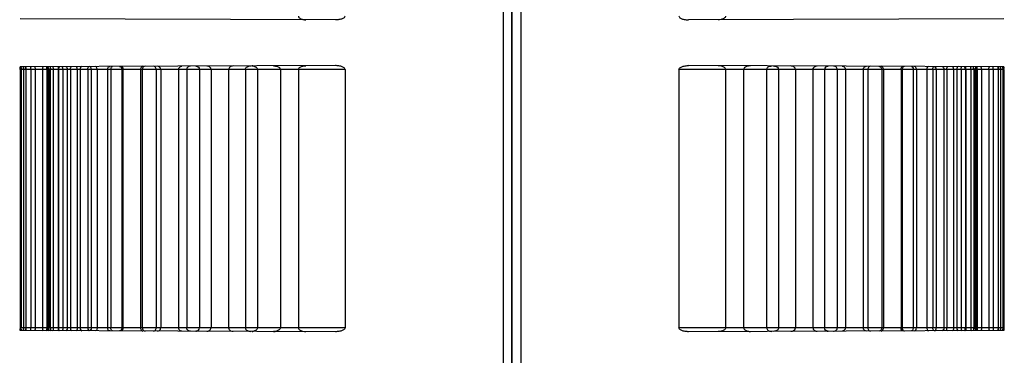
# Model space of a CAD drawing. Header units: millimetres. Extents: x 0 to 297, y 0 to 210.
# Tile 271 of 446: x 140.777 to 141.77, y 158.662 to 159.001. Entities that reach past the tile are written whole.
import ezdxf

# ---------------------------------------------------------------- set-up
doc = ezdxf.new("R2010")
doc.units = ezdxf.units.MM
doc.header["$LTSCALE"] = 16.335
doc.layers.add('INTFCLR_1', color=7, linetype='CONTINUOUS')
doc.layers.add('INTFCLR_72935', color=7, linetype='CONTINUOUS')

msp = doc.modelspace()

# ---------------------------------------------------------------- linework, layer by layer
at = {"layer": 'INTFCLR_1', "color": 6, "linetype": 'Continuous'}
for p, q in [((141.26455, 161.64304), (141.26455, 157.44516)), ((141.27355, 157.47315), (141.27355, 161.64462)), ((141.44192, 158.95108), (141.44192, 158.69008)), ((141.48906, 158.95108), (141.48906, 158.69008)), ((141.50727, 158.95108), (141.50727, 158.69008)), ((141.53046, 158.95108), (141.53046, 158.69008)), ((141.54256, 158.95108), (141.54256, 158.69008)), ((141.5595, 158.95108), (141.5595, 158.69008)), ((141.5772, 158.95108), (141.5772, 158.69008)), ((141.58895, 158.95108), (141.58895, 158.69008)), ((141.60178, 158.95108), (141.60178, 158.69008)), ((141.6099, 158.95108), (141.6099, 158.69008)), ((141.62802, 158.95108), (141.62802, 158.69008)), ((141.63248, 158.95108), (141.63248, 158.69008)), ((141.64654, 158.95108), (141.64654, 158.69008)), ((141.64838, 158.95108), (141.64838, 158.69008)), ((141.66609, 158.95108), (141.66609, 158.69008)), ((141.66723, 158.95108), (141.66723, 158.69008)), ((141.67834, 158.95108), (141.67834, 158.69008)), ((141.6816, 158.95108), (141.6816, 158.69008)), ((141.6922, 158.95108), (141.6922, 158.69008)), ((141.69808, 158.95108), (141.69808, 158.69008)), ((141.70155, 158.95108), (141.70155, 158.69008)), ((141.7093, 158.95108), (141.7093, 158.69008)), ((141.71215, 158.95108), (141.71215, 158.69008)), ((141.71907, 158.95108), (141.71907, 158.69008)), ((141.72231, 158.95108), (141.72231, 158.69008)), ((141.72677, 158.95108), (141.72677, 158.69008)), ((141.73096, 158.95108), (141.73096, 158.69008)), ((141.73154, 158.95108), (141.73154, 158.69008)), ((141.73657, 158.95108), (141.73657, 158.69008)), ((141.73937, 158.95108), (141.73937, 158.69008)), ((141.74097, 158.95108), (141.74097, 158.69008)), ((141.74185, 158.95108), (141.74185, 158.69008)), ((141.74277, 158.95108), (141.74277, 158.69008)), ((141.7474, 158.95108), (141.7474, 158.69008)), ((141.75471, 158.95108), (141.75471, 158.69008)), ((141.75916, 158.95108), (141.75916, 158.69008)), ((141.76393, 158.95108), (141.76393, 158.69008)), ((141.76655, 158.95108), (141.76655, 158.69008)), ((141.76891, 158.95108), (141.76891, 158.69008)), ((141.76978, 158.95108), (141.76978, 158.69008))]:
    msp.add_line(p, q, dxfattribs=at)
at = {"layer": 'INTFCLR_1', "color": 9, "linetype": 'Continuous'}
for p, q in [((141.7697, 159.00231), (141.45177, 159.0012)), ((141.76978, 158.95108), (141.44192, 158.95108)), ((141.7697, 158.95384), (141.45177, 158.95495)), ((141.76978, 158.69008), (141.44192, 158.69008)), ((141.7697, 158.68731), (141.45177, 158.6862))]:
    msp.add_line(p, q, dxfattribs=at)
at = {"layer": 'INTFCLR_1', "color": 7, "linetype": 'Continuous'}
msp.add_line((141.51404, 158.95474), (141.51266, 158.95466), dxfattribs=at)
for points in [[(141.59144, 158.95428), (141.59157, 158.95431), (141.59169, 158.95435), (141.59182, 158.95438), (141.59196, 158.9544), (141.59209, 158.95442), (141.59223, 158.95444), (141.59237, 158.95445), (141.59251, 158.95446), (141.59265, 158.95446)], [(141.59144, 158.68688), (141.59157, 158.68684), (141.59169, 158.6868), (141.59182, 158.68677), (141.59196, 158.68675), (141.59209, 158.68673), (141.59223, 158.68671), (141.59237, 158.6867), (141.59251, 158.68669), (141.59265, 158.68669)]]:
    msp.add_lwpolyline(points, dxfattribs=at)
for centre, radius, start, end in [((141.58159, 158.94901), 0.00549, 89.84528, 104.51289), ((141.514, 158.69829), 0.01188, 260.51594, 270.20322), ((141.58159, 158.69214), 0.00549, 255.48711, 270.15472)]:
    msp.add_arc(centre, radius, start, end, dxfattribs=at)
at = {"layer": 'INTFCLR_1', "color": 6, "linetype": 'Continuous'}
for points, knots in [([(141.44192, 159.00508), (141.44192, 159.00463), (141.44239, 159.00373), (141.44358, 159.00289), (141.44492, 159.00227), (141.44646, 159.00179), (141.44828, 159.00142), (141.4501, 159.00123), (141.45132, 159.0012), (141.45177, 159.0012)], [0, 0, 0, 0, 0.120021, 0.244693, 0.386406, 0.513124, 0.674073, 0.880593, 1, 1, 1, 1]), ([(141.48906, 159.00508), (141.48906, 159.00457), (141.48863, 159.00359), (141.48741, 159.00262), (141.486, 159.00197), (141.48406, 159.00144), (141.4826, 159.00131), (141.48165, 159.0013)], [0, 0, 0, 0, 0.167584, 0.328769, 0.513628, 0.682033, 1, 1, 1, 1]), ([(141.44192, 158.95108), (141.44192, 158.95153), (141.44239, 158.95242), (141.44358, 158.95326), (141.44492, 158.95388), (141.44646, 158.95436), (141.44828, 158.95473), (141.4501, 158.95492), (141.45132, 158.95496), (141.45177, 158.95495)], [0, 0, 0, 0, 0.120021, 0.244693, 0.386406, 0.513124, 0.674073, 0.880593, 1, 1, 1, 1]), ([(141.48906, 158.95108), (141.48906, 158.95158), (141.48863, 158.95256), (141.48741, 158.95353), (141.486, 158.95418), (141.48406, 158.95471), (141.4826, 158.95485), (141.48165, 158.95485)], [0, 0, 0, 0, 0.167584, 0.328769, 0.513628, 0.682033, 1, 1, 1, 1]), ([(141.53046, 158.95108), (141.53046, 158.95153), (141.53079, 158.95257), (141.53195, 158.95364), (141.53369, 158.95446), (141.53505, 158.95466), (141.53588, 158.95466)], [0, 0, 0, 0, 0.19322, 0.434556, 0.647443, 1, 1, 1, 1]), ([(141.53695, 158.95466), (141.53742, 158.95465), (141.5385, 158.95457), (141.54, 158.95415), (141.54169, 158.95323), (141.54256, 158.95194), (141.54256, 158.95108)], [0, 0, 0, 0, 0.195172, 0.449178, 0.641588, 1, 1, 1, 1]), ([(141.5595, 158.95108), (141.5595, 158.95155), (141.55922, 158.95256), (141.55808, 158.95375), (141.55654, 158.95445), (141.55541, 158.95459), (141.55488, 158.95459)], [0, 0, 0, 0, 0.221727, 0.471043, 0.749336, 1, 1, 1, 1]), ([(141.60178, 158.95108), (141.60178, 158.95154), (141.60154, 158.95252), (141.6003, 158.95398), (141.59884, 158.95444), (141.59793, 158.95444)], [0, 0, 0, 0, 0.251446, 0.512634, 1, 1, 1, 1]), ([(141.60663, 158.95441), (141.60708, 158.95441), (141.60814, 158.95419), (141.60952, 158.95302), (141.6099, 158.95173), (141.6099, 158.95108)], [0, 0, 0, 0, 0.263519, 0.617044, 1, 1, 1, 1]), ([(141.62802, 158.95108), (141.62802, 158.95156), (141.62825, 158.95259), (141.62934, 158.95393), (141.63055, 158.95433), (141.63119, 158.95433)], [0, 0, 0, 0, 0.289284, 0.615198, 1, 1, 1, 1]), ([(141.63519, 158.95431), (141.63466, 158.95432), (141.63358, 158.9539), (141.63267, 158.95258), (141.63248, 158.95156), (141.63248, 158.95108)], [0, 0, 0, 0, 0.343253, 0.688409, 1, 1, 1, 1]), ([(141.64371, 158.95428), (141.64421, 158.95428), (141.64521, 158.95396), (141.64627, 158.95275), (141.64654, 158.95166), (141.64654, 158.95108)], [0, 0, 0, 0, 0.323805, 0.623628, 1, 1, 1, 1]), ([(141.64838, 158.95108), (141.64838, 158.95157), (141.64821, 158.95256), (141.64741, 158.95385), (141.64643, 158.95427), (141.64595, 158.95428)], [0, 0, 0, 0, 0.335905, 0.671085, 1, 1, 1, 1]), ([(141.66609, 158.95108), (141.66609, 158.95156), (141.66623, 158.95283), (141.66731, 158.9542), (141.66813, 158.9542)], [0, 0, 0, 0, 0.373714, 1, 1, 1, 1]), ([(141.66961, 158.95419), (141.66914, 158.95419), (141.66818, 158.95378), (141.66739, 158.95252), (141.66723, 158.95155), (141.66723, 158.95108)], [0, 0, 0, 0, 0.323966, 0.670803, 1, 1, 1, 1]), ([(141.67651, 158.95417), (141.677, 158.95417), (141.67815, 158.95318), (141.67834, 158.95186), (141.67834, 158.95108)], [0, 0, 0, 0, 0.386244, 1, 1, 1, 1]), ([(141.6816, 158.95108), (141.6816, 158.95155), (141.68145, 158.95285), (141.6803, 158.95416), (141.67945, 158.95416)], [0, 0, 0, 0, 0.361718, 1, 1, 1, 1]), ([(141.69373, 158.95411), (141.69317, 158.95411), (141.69231, 158.95283), (141.6922, 158.95171), (141.6922, 158.95108)], [0, 0, 0, 0, 0.467569, 1, 1, 1, 1]), ([(141.69808, 158.95108), (141.69808, 158.95155), (141.69819, 158.95272), (141.69914, 158.95409), (141.69989, 158.95409)], [0, 0, 0, 0, 0.386594, 1, 1, 1, 1]), ([(141.70155, 158.95108), (141.70155, 158.95156), (141.70147, 158.9526), (141.70084, 158.95408), (141.70018, 158.95409)], [0, 0, 0, 0, 0.425359, 1, 1, 1, 1]), ([(141.70766, 158.95406), (141.70817, 158.95406), (141.70917, 158.95295), (141.7093, 158.95177), (141.7093, 158.95108)], [0, 0, 0, 0, 0.42691, 1, 1, 1, 1]), ([(141.71215, 158.95108), (141.71215, 158.95156), (141.71224, 158.95251), (141.71267, 158.95404), (141.71327, 158.95404)], [0, 0, 0, 0, 0.444958, 1, 1, 1, 1]), ([(141.71907, 158.95108), (141.71907, 158.95156), (141.71899, 158.95247), (141.71866, 158.95402), (141.71808, 158.95402)], [0, 0, 0, 0, 0.460365, 1, 1, 1, 1]), ([(141.72369, 158.954), (141.72324, 158.95401), (141.7224, 158.95283), (141.72231, 158.95176), (141.72231, 158.95108)], [0, 0, 0, 0, 0.399162, 1, 1, 1, 1]), ([(141.72677, 158.95108), (141.72677, 158.95156), (141.72687, 158.9524), (141.72701, 158.95399), (141.72755, 158.95399)], [0, 0, 0, 0, 0.477314, 1, 1, 1, 1]), ([(141.73096, 158.95108), (141.73096, 158.95155), (141.73088, 158.95252), (141.73034, 158.95398), (141.72972, 158.95398)], [0, 0, 0, 0, 0.432846, 1, 1, 1, 1]), ([(141.73154, 158.95108), (141.73154, 158.95156), (141.73143, 158.95237), (141.7314, 158.95398), (141.73088, 158.95398)], [0, 0, 0, 0, 0.484352, 1, 1, 1, 1]), ([(141.73657, 158.95108), (141.73657, 158.95156), (141.73671, 158.95232), (141.73655, 158.95396), (141.73704, 158.95396)], [0, 0, 0, 0, 0.496734, 1, 1, 1, 1]), ([(141.73937, 158.95108), (141.73937, 158.95156), (141.73921, 158.95231), (141.73948, 158.95395), (141.739, 158.95395)], [0, 0, 0, 0, 0.502192, 1, 1, 1, 1]), ([(141.74097, 158.95108), (141.74097, 158.95154), (141.74105, 158.95244), (141.74142, 158.95394), (141.74199, 158.95394)], [0, 0, 0, 0, 0.450632, 1, 1, 1, 1]), ([(141.74185, 158.95108), (141.74185, 158.95157), (141.74205, 158.95228), (141.74157, 158.95394), (141.74204, 158.95394)], [0, 0, 0, 0, 0.510797, 1, 1, 1, 1]), ([(141.74277, 158.95108), (141.74277, 158.95156), (141.74255, 158.95227), (141.74316, 158.95394), (141.74268, 158.95394)], [0, 0, 0, 0, 0.506405, 1, 1, 1, 1]), ([(141.7474, 158.95108), (141.7474, 158.95155), (141.74732, 158.95241), (141.74705, 158.95392), (141.7465, 158.95392)], [0, 0, 0, 0, 0.465192, 1, 1, 1, 1]), ([(141.75471, 158.95108), (141.75471, 158.95155), (141.75481, 158.95235), (141.7549, 158.9539), (141.75541, 158.95389)], [0, 0, 0, 0, 0.480524, 1, 1, 1, 1]), ([(141.75916, 158.95108), (141.75916, 158.95155), (141.75905, 158.95232), (141.75905, 158.95388), (141.75855, 158.95388)], [0, 0, 0, 0, 0.486816, 1, 1, 1, 1]), ([(141.76393, 158.95108), (141.76393, 158.95155), (141.76408, 158.95228), (141.76389, 158.95386), (141.76436, 158.95386)], [0, 0, 0, 0, 0.497962, 1, 1, 1, 1]), ([(141.76655, 158.95108), (141.76655, 158.95155), (141.76639, 158.95226), (141.76668, 158.95385), (141.76622, 158.95386)], [0, 0, 0, 0, 0.503041, 1, 1, 1, 1]), ([(141.76891, 158.95108), (141.76891, 158.95155), (141.76911, 158.95224), (141.76863, 158.95385), (141.76909, 158.95385)], [0, 0, 0, 0, 0.510853, 1, 1, 1, 1]), ([(141.76978, 158.95108), (141.76978, 158.95154), (141.76957, 158.95223), (141.77015, 158.95384), (141.7697, 158.95384)], [0, 0, 0, 0, 0.506547, 1, 1, 1, 1]), ([(141.45177, 158.6862), (141.45132, 158.6862), (141.4501, 158.68623), (141.44828, 158.68642), (141.44647, 158.68679), (141.44493, 158.68727), (141.44358, 158.68788), (141.44239, 158.68873), (141.44192, 158.68962), (141.44192, 158.69008)], [0, 0, 0, 0, 0.11931, 0.325513, 0.486277, 0.612901, 0.754617, 0.879541, 1, 1, 1, 1]), ([(141.48906, 158.69008), (141.48906, 158.68957), (141.48863, 158.68859), (141.48741, 158.68762), (141.486, 158.68697), (141.48406, 158.68644), (141.4826, 158.68631), (141.48165, 158.6863)], [0, 0, 0, 0, 0.167584, 0.328769, 0.513628, 0.682033, 1, 1, 1, 1]), ([(141.53046, 158.69008), (141.53046, 158.68962), (141.53079, 158.68858), (141.53195, 158.68751), (141.53369, 158.68669), (141.53505, 158.68649), (141.53588, 158.68649)], [0, 0, 0, 0, 0.19322, 0.434556, 0.647442, 1, 1, 1, 1]), ([(141.54256, 158.69008), (141.54256, 158.68962), (141.54223, 158.68859), (141.54106, 158.68753), (141.53926, 158.6867), (141.53784, 158.6865), (141.53695, 158.6865)], [0, 0, 0, 0, 0.187041, 0.421325, 0.632564, 1, 1, 1, 1]), ([(141.55488, 158.68656), (141.55541, 158.68656), (141.55641, 158.68669), (141.55778, 158.68726), (141.55904, 158.68827), (141.5595, 158.68942), (141.5595, 158.69008)], [0, 0, 0, 0, 0.251212, 0.468087, 0.691551, 1, 1, 1, 1]), ([(141.59793, 158.68671), (141.59849, 158.68671), (141.59953, 158.68691), (141.60114, 158.6879), (141.60178, 158.68924), (141.60178, 158.69008)], [0, 0, 0, 0, 0.299223, 0.552731, 1, 1, 1, 1]), ([(141.6099, 158.69008), (141.6099, 158.68958), (141.60966, 158.68853), (141.60854, 158.68715), (141.60729, 158.68674), (141.60663, 158.68674)], [0, 0, 0, 0, 0.288011, 0.611102, 1, 1, 1, 1]), ([(141.63119, 158.68682), (141.63055, 158.68682), (141.62933, 158.68722), (141.62824, 158.68857), (141.62802, 158.68961), (141.62802, 158.69008)], [0, 0, 0, 0, 0.381239, 0.717751, 1, 1, 1, 1]), ([(141.63248, 158.69008), (141.63248, 158.68959), (141.63267, 158.68857), (141.63358, 158.68726), (141.63465, 158.68684), (141.63519, 158.68684)], [0, 0, 0, 0, 0.317726, 0.651364, 1, 1, 1, 1]), ([(141.64654, 158.69008), (141.64654, 158.6896), (141.64634, 158.68859), (141.64538, 158.68727), (141.64427, 158.68687), (141.64371, 158.68687)], [0, 0, 0, 0, 0.307195, 0.636448, 1, 1, 1, 1]), ([(141.64595, 158.68688), (141.64643, 158.68688), (141.64742, 158.68731), (141.64821, 158.6886), (141.64838, 158.68959), (141.64838, 158.69008)], [0, 0, 0, 0, 0.325561, 0.670405, 1, 1, 1, 1]), ([(141.66813, 158.68695), (141.66759, 158.68695), (141.66635, 158.6879), (141.66609, 158.68928), (141.66609, 158.69008)], [0, 0, 0, 0, 0.403741, 1, 1, 1, 1]), ([(141.66723, 158.69008), (141.66723, 158.6896), (141.6674, 158.68863), (141.66818, 158.68738), (141.66914, 158.68696), (141.66961, 158.68696)], [0, 0, 0, 0, 0.335015, 0.671866, 1, 1, 1, 1]), ([(141.67834, 158.69008), (141.67834, 158.68959), (141.67823, 158.68839), (141.67727, 158.68699), (141.67651, 158.68698)], [0, 0, 0, 0, 0.389207, 1, 1, 1, 1]), ([(141.67945, 158.68699), (141.68002, 158.68699), (141.68131, 158.68788), (141.6816, 158.6893), (141.6816, 158.69008)], [0, 0, 0, 0, 0.420299, 1, 1, 1, 1]), ([(141.6922, 158.69008), (141.6922, 158.68959), (141.69229, 158.6885), (141.69304, 158.68704), (141.69373, 158.68704)], [0, 0, 0, 0, 0.412747, 1, 1, 1, 1]), ([(141.69989, 158.68706), (141.69941, 158.68706), (141.69827, 158.68802), (141.69808, 158.68931), (141.69808, 158.69008)], [0, 0, 0, 0, 0.38794, 1, 1, 1, 1]), ([(141.70018, 158.68706), (141.70071, 158.68707), (141.70147, 158.68838), (141.70155, 158.68945), (141.70155, 158.69008)], [0, 0, 0, 0, 0.453272, 1, 1, 1, 1]), ([(141.7093, 158.69008), (141.7093, 158.6896), (141.7092, 158.68849), (141.70837, 158.68709), (141.70766, 158.68709)], [0, 0, 0, 0, 0.400286, 1, 1, 1, 1]), ([(141.71327, 158.68711), (141.7128, 158.68711), (141.71223, 158.68849), (141.71215, 158.68945), (141.71215, 158.69008)], [0, 0, 0, 0, 0.428706, 1, 1, 1, 1]), ([(141.71907, 158.69008), (141.71907, 158.68959), (141.71899, 158.68868), (141.71866, 158.68713), (141.71808, 158.68713)], [0, 0, 0, 0, 0.460365, 1, 1, 1, 1]), ([(141.72231, 158.69008), (141.72231, 158.6896), (141.7224, 158.68859), (141.72304, 158.68714), (141.72369, 158.68715)], [0, 0, 0, 0, 0.421644, 1, 1, 1, 1]), ([(141.72677, 158.69008), (141.72677, 158.68959), (141.72687, 158.68875), (141.72701, 158.68716), (141.72755, 158.68716)], [0, 0, 0, 0, 0.477314, 1, 1, 1, 1]), ([(141.72972, 158.68717), (141.73029, 158.68717), (141.73088, 158.68858), (141.73096, 158.68955), (141.73096, 158.69008)], [0, 0, 0, 0, 0.521836, 1, 1, 1, 1]), ([(141.73154, 158.69008), (141.73154, 158.68959), (141.73143, 158.68878), (141.7314, 158.68717), (141.73088, 158.68717)], [0, 0, 0, 0, 0.484352, 1, 1, 1, 1]), ([(141.73657, 158.69008), (141.73657, 158.68959), (141.73671, 158.68883), (141.73655, 158.68719), (141.73704, 158.68719)], [0, 0, 0, 0, 0.496734, 1, 1, 1, 1]), ([(141.73937, 158.69008), (141.73937, 158.68959), (141.73921, 158.68884), (141.73948, 158.6872), (141.739, 158.6872)], [0, 0, 0, 0, 0.502192, 1, 1, 1, 1]), ([(141.74199, 158.68721), (141.74146, 158.68721), (141.74105, 158.68866), (141.74097, 158.68956), (141.74097, 158.69008)], [0, 0, 0, 0, 0.501699, 1, 1, 1, 1]), ([(141.74185, 158.69008), (141.74185, 158.68959), (141.74205, 158.68887), (141.74157, 158.68721), (141.74204, 158.68721)], [0, 0, 0, 0, 0.510798, 1, 1, 1, 1]), ([(141.74277, 158.69008), (141.74277, 158.68959), (141.74255, 158.68888), (141.74316, 158.68721), (141.74268, 158.68721)], [0, 0, 0, 0, 0.506405, 1, 1, 1, 1]), ([(141.7474, 158.69008), (141.7474, 158.6896), (141.74732, 158.68874), (141.74705, 158.68723), (141.7465, 158.68723)], [0, 0, 0, 0, 0.465192, 1, 1, 1, 1]), ([(141.75471, 158.69008), (141.75471, 158.6896), (141.75481, 158.6888), (141.7549, 158.68726), (141.75541, 158.68726)], [0, 0, 0, 0, 0.480524, 1, 1, 1, 1]), ([(141.75916, 158.69008), (141.75916, 158.6896), (141.75905, 158.68883), (141.75905, 158.68727), (141.75855, 158.68727)], [0, 0, 0, 0, 0.486816, 1, 1, 1, 1]), ([(141.76393, 158.69008), (141.76393, 158.6896), (141.76408, 158.68887), (141.76389, 158.68729), (141.76436, 158.68729)], [0, 0, 0, 0, 0.497961, 1, 1, 1, 1]), ([(141.76655, 158.69008), (141.76655, 158.6896), (141.76639, 158.68889), (141.76668, 158.6873), (141.76622, 158.6873)], [0, 0, 0, 0, 0.503041, 1, 1, 1, 1]), ([(141.76891, 158.69008), (141.76891, 158.6896), (141.76911, 158.68891), (141.76863, 158.6873), (141.76909, 158.68731)], [0, 0, 0, 0, 0.510853, 1, 1, 1, 1]), ([(141.76978, 158.69008), (141.76978, 158.68961), (141.76957, 158.68892), (141.77015, 158.68731), (141.7697, 158.68731)], [0, 0, 0, 0, 0.506547, 1, 1, 1, 1])]:
    msp.add_open_spline(points, degree=3, knots=knots, dxfattribs=at)
at = {"layer": 'INTFCLR_1', "color": 7, "linetype": 'Continuous'}
for points, knots in [([(141.51204, 158.95457), (141.51144, 158.95447), (141.51034, 158.95418), (141.50849, 158.95335), (141.50725, 158.95204), (141.50727, 158.95108)], [0, 0, 0, 0, 0.296024, 0.536501, 1, 1, 1, 1]), ([(141.51404, 158.95474), (141.51332, 158.95473), (141.51201, 158.95463), (141.51027, 158.95416), (141.50847, 158.95334), (141.50726, 158.95204), (141.50727, 158.95108)], [0, 0, 0, 0, 0.262786, 0.477153, 0.647797, 1, 1, 1, 1]), ([(141.5816, 158.9545), (141.58103, 158.95449), (141.57999, 158.95435), (141.57853, 158.95364), (141.57748, 158.95254), (141.5772, 158.95152), (141.5772, 158.95108)], [0, 0, 0, 0, 0.277754, 0.507526, 0.781141, 1, 1, 1, 1]), ([(141.5772, 158.95108), (141.5772, 158.95154), (141.5775, 158.9526), (141.57867, 158.95375), (141.57971, 158.95419), (141.58021, 158.95433)], [0, 0, 0, 0, 0.292702, 0.670784, 1, 1, 1, 1]), ([(141.59265, 158.95446), (141.59214, 158.95446), (141.59116, 158.95427), (141.58958, 158.95329), (141.58894, 158.95193), (141.58895, 158.95108)], [0, 0, 0, 0, 0.281954, 0.530667, 1, 1, 1, 1]), ([(141.50727, 158.69008), (141.50727, 158.68955), (141.50777, 158.68848), (141.50901, 158.68757), (141.51044, 158.68694), (141.51209, 158.68651), (141.51335, 158.68642), (141.51404, 158.68642)], [0, 0, 0, 0, 0.19041, 0.387238, 0.547721, 0.751023, 1, 1, 1, 1]), ([(141.5772, 158.69008), (141.5772, 158.68963), (141.57748, 158.68862), (141.57852, 158.68752), (141.57997, 158.68681), (141.58102, 158.68666), (141.5816, 158.68665)], [0, 0, 0, 0, 0.220379, 0.487872, 0.717446, 1, 1, 1, 1]), ([(141.59265, 158.68669), (141.59214, 158.68669), (141.59116, 158.68688), (141.58958, 158.68786), (141.58894, 158.68922), (141.58895, 158.69008)], [0, 0, 0, 0, 0.281955, 0.530667, 1, 1, 1, 1])]:
    msp.add_open_spline(points, degree=3, knots=knots, dxfattribs=at)
at = {"layer": 'INTFCLR_1', "color": 6, "linetype": 'Continuous'}
for points in [[(141.73937, 158.95108), (141.73937, 158.95161), (141.73984, 158.95267), (141.73931, 158.95267)], [(141.74185, 158.95108), (141.74185, 158.95161), (141.74135, 158.95267), (141.74188, 158.95267)], [(141.74277, 158.95108), (141.74277, 158.95161), (141.74329, 158.95267), (141.74276, 158.95267)], [(141.76436, 158.95386), (141.76377, 158.95386), (141.76397, 158.95272), (141.76397, 158.95213)], [(141.76622, 158.95386), (141.7668, 158.95385), (141.76653, 158.95271), (141.76653, 158.95213)], [(141.76909, 158.95385), (141.76851, 158.95385), (141.76893, 158.9527), (141.76893, 158.95213)], [(141.7697, 158.95384), (141.77027, 158.95384), (141.76977, 158.9527), (141.76977, 158.95213)], [(141.73937, 158.69008), (141.73937, 158.68954), (141.73984, 158.68848), (141.73931, 158.68848)], [(141.74185, 158.69008), (141.74185, 158.68955), (141.74135, 158.68848), (141.74188, 158.68848)], [(141.74277, 158.69008), (141.74277, 158.68955), (141.74329, 158.68849), (141.74276, 158.68848)], [(141.76436, 158.68729), (141.76377, 158.68729), (141.76397, 158.68843), (141.76397, 158.68902)], [(141.76622, 158.6873), (141.7668, 158.6873), (141.76653, 158.68844), (141.76653, 158.68902)], [(141.76909, 158.68731), (141.76851, 158.6873), (141.76893, 158.68845), (141.76893, 158.68902)], [(141.7697, 158.68731), (141.77027, 158.68731), (141.76977, 158.68845), (141.76977, 158.68902)]]:
    msp.add_open_spline(points, degree=3, dxfattribs=at)
at = {"layer": 'INTFCLR_72935', "color": 6, "linetype": 'Continuous'}
for p, q in [((141.27355, 161.64462), (141.27355, 157.44358)), ((141.28255, 161.64304), (141.28255, 157.44516)), ((140.77732, 158.95108), (140.77732, 158.69008)), ((140.77819, 158.95108), (140.77819, 158.69008)), ((140.78055, 158.95108), (140.78055, 158.69008)), ((140.78317, 158.95108), (140.78317, 158.69008)), ((140.78795, 158.95108), (140.78795, 158.69008)), ((140.7924, 158.95108), (140.7924, 158.69008)), ((140.7997, 158.95108), (140.7997, 158.69008)), ((140.80433, 158.95108), (140.80433, 158.69008)), ((140.80525, 158.95108), (140.80525, 158.69008)), ((140.80613, 158.95108), (140.80613, 158.69008)), ((140.80774, 158.95108), (140.80774, 158.69008)), ((140.81054, 158.95108), (140.81054, 158.69008)), ((140.81556, 158.95108), (140.81556, 158.69008)), ((140.81615, 158.95108), (140.81615, 158.69008)), ((140.82033, 158.95108), (140.82033, 158.69008)), ((140.82479, 158.95108), (140.82479, 158.69008)), ((140.82803, 158.95108), (140.82803, 158.69008)), ((140.83495, 158.95108), (140.83495, 158.69008)), ((140.83781, 158.95108), (140.83781, 158.69008)), ((140.84555, 158.95108), (140.84555, 158.69008)), ((140.84903, 158.95108), (140.84903, 158.69008)), ((140.8549, 158.95108), (140.8549, 158.69008)), ((140.8655, 158.95108), (140.8655, 158.69008)), ((140.86877, 158.95108), (140.86877, 158.69008)), ((140.87988, 158.95108), (140.87988, 158.69008)), ((140.88101, 158.95108), (140.88101, 158.69008)), ((140.89873, 158.95108), (140.89873, 158.69008)), ((140.90056, 158.95108), (140.90056, 158.69008)), ((140.91462, 158.95108), (140.91462, 158.69008)), ((140.91909, 158.95108), (140.91909, 158.69008)), ((140.93721, 158.95108), (140.93721, 158.69008)), ((140.94533, 158.95108), (140.94533, 158.69008)), ((140.95816, 158.95108), (140.95816, 158.69008)), ((140.9699, 158.95108), (140.9699, 158.69008)), ((140.98761, 158.95108), (140.98761, 158.69008)), ((141.00455, 158.95108), (141.00455, 158.69008)), ((141.01665, 158.95108), (141.01665, 158.69008)), ((141.03984, 158.95108), (141.03984, 158.69008)), ((141.05805, 158.95108), (141.05805, 158.69008)), ((141.10519, 158.95108), (141.10519, 158.69008))]:
    msp.add_line(p, q, dxfattribs=at)
at = {"layer": 'INTFCLR_72935', "color": 9, "linetype": 'Continuous'}
for p, q in [((141.09534, 159.0012), (140.7774, 159.00231)), ((141.10519, 158.95108), (140.77732, 158.95108)), ((141.09534, 158.95495), (140.7774, 158.95384)), ((141.10519, 158.69008), (140.77732, 158.69008)), ((141.09534, 158.6862), (140.7774, 158.68731))]:
    msp.add_line(p, q, dxfattribs=at)
at = {"layer": 'INTFCLR_72935', "color": 7, "linetype": 'Continuous'}
for p, q in [((141.03306, 158.95474), (141.03445, 158.95466)), ((141.03306, 158.68642), (141.03445, 158.68649))]:
    msp.add_line(p, q, dxfattribs=at)
for points in [[(140.95566, 158.95428), (140.95554, 158.95431), (140.95541, 158.95435), (140.95528, 158.95438), (140.95515, 158.9544), (140.95501, 158.95442), (140.95487, 158.95444), (140.95474, 158.95445), (140.95459, 158.95446), (140.95445, 158.95446)], [(140.95566, 158.68688), (140.95554, 158.68684), (140.95541, 158.6868), (140.95528, 158.68677), (140.95515, 158.68675), (140.95501, 158.68673), (140.95487, 158.68671), (140.95474, 158.6867), (140.95459, 158.68669), (140.95445, 158.68669)]]:
    msp.add_lwpolyline(points, dxfattribs=at)
for centre, radius, start, end in [((140.96552, 158.94901), 0.00549, 75.48711, 90.15472), ((141.01125, 158.94678), 0.00788, 77.98279, 90.1887), ((141.0331, 158.94286), 0.01188, 80.51594, 90.20322), ((140.96552, 158.69214), 0.00549, 269.84528, 284.51289), ((141.01125, 158.69437), 0.00788, 269.8113, 282.01721), ((141.0331, 158.69829), 0.01188, 269.79678, 279.48406)]:
    msp.add_arc(centre, radius, start, end, dxfattribs=at)
at = {"layer": 'INTFCLR_72935', "color": 6, "linetype": 'Continuous'}
for points, knots in [([(141.05805, 159.00508), (141.05805, 159.00457), (141.05848, 159.00359), (141.05969, 159.00262), (141.0611, 159.00197), (141.06304, 159.00144), (141.06451, 159.00131), (141.06546, 159.0013)], [0, 0, 0, 0, 0.167584, 0.328769, 0.513628, 0.682033, 1, 1, 1, 1]), ([(141.10519, 159.00508), (141.10519, 159.00462), (141.10471, 159.00373), (141.10352, 159.00288), (141.10217, 159.00227), (141.10063, 159.00179), (141.09838, 159.00133), (141.09656, 159.00119), (141.09534, 159.0012)], [0, 0, 0, 0, 0.120426, 0.245484, 0.387398, 0.514105, 0.674938, 1, 1, 1, 1]), ([(140.77732, 158.95108), (140.77732, 158.95154), (140.77754, 158.95223), (140.77695, 158.95384), (140.7774, 158.95384)], [0, 0, 0, 0, 0.506547, 1, 1, 1, 1]), ([(140.77819, 158.95108), (140.77819, 158.95155), (140.77799, 158.95224), (140.77847, 158.95385), (140.77802, 158.95385)], [0, 0, 0, 0, 0.510853, 1, 1, 1, 1]), ([(140.78055, 158.95108), (140.78055, 158.95155), (140.78071, 158.95226), (140.78042, 158.95385), (140.78089, 158.95386)], [0, 0, 0, 0, 0.503041, 1, 1, 1, 1]), ([(140.78317, 158.95108), (140.78317, 158.95155), (140.78303, 158.95228), (140.78321, 158.95386), (140.78274, 158.95386)], [0, 0, 0, 0, 0.497962, 1, 1, 1, 1]), ([(140.78795, 158.95108), (140.78795, 158.95155), (140.78806, 158.95232), (140.78805, 158.95388), (140.78855, 158.95388)], [0, 0, 0, 0, 0.486816, 1, 1, 1, 1]), ([(140.79169, 158.95389), (140.79217, 158.9539), (140.7923, 158.95238), (140.7924, 158.95159), (140.7924, 158.95108)], [0, 0, 0, 0, 0.481231, 1, 1, 1, 1]), ([(140.8006, 158.95392), (140.80009, 158.95392), (140.79978, 158.95245), (140.7997, 158.95159), (140.7997, 158.95108)], [0, 0, 0, 0, 0.494829, 1, 1, 1, 1]), ([(140.80433, 158.95108), (140.80433, 158.95156), (140.80455, 158.95227), (140.80395, 158.95394), (140.80442, 158.95394)], [0, 0, 0, 0, 0.506405, 1, 1, 1, 1]), ([(140.80525, 158.95108), (140.80525, 158.95157), (140.80505, 158.95228), (140.80554, 158.95394), (140.80507, 158.95394)], [0, 0, 0, 0, 0.510797, 1, 1, 1, 1]), ([(140.80613, 158.95108), (140.80613, 158.95155), (140.80605, 158.95245), (140.80568, 158.95394), (140.80512, 158.95394)], [0, 0, 0, 0, 0.456355, 1, 1, 1, 1]), ([(140.80774, 158.95108), (140.80774, 158.95156), (140.8079, 158.95231), (140.80762, 158.95395), (140.8081, 158.95395)], [0, 0, 0, 0, 0.502192, 1, 1, 1, 1]), ([(140.81006, 158.95396), (140.81052, 158.95396), (140.81039, 158.95235), (140.81054, 158.9516), (140.81054, 158.95108)], [0, 0, 0, 0, 0.464862, 1, 1, 1, 1]), ([(140.81622, 158.95398), (140.81574, 158.95398), (140.81567, 158.9524), (140.81556, 158.9516), (140.81556, 158.95108)], [0, 0, 0, 0, 0.475195, 1, 1, 1, 1]), ([(140.81615, 158.95108), (140.81615, 158.95155), (140.81622, 158.95252), (140.81677, 158.95398), (140.81738, 158.95398)], [0, 0, 0, 0, 0.437017, 1, 1, 1, 1]), ([(140.82033, 158.95108), (140.82033, 158.95156), (140.82023, 158.9524), (140.82009, 158.95399), (140.81956, 158.95399)], [0, 0, 0, 0, 0.477314, 1, 1, 1, 1]), ([(140.82341, 158.954), (140.82387, 158.95401), (140.8247, 158.95282), (140.82479, 158.95175), (140.82479, 158.95108)], [0, 0, 0, 0, 0.406162, 1, 1, 1, 1]), ([(140.82803, 158.95108), (140.82803, 158.95156), (140.82811, 158.95247), (140.82845, 158.95402), (140.82902, 158.95402)], [0, 0, 0, 0, 0.460365, 1, 1, 1, 1]), ([(140.83495, 158.95108), (140.83495, 158.95157), (140.83487, 158.95251), (140.83443, 158.95404), (140.83383, 158.95404)], [0, 0, 0, 0, 0.451636, 1, 1, 1, 1]), ([(140.83944, 158.95406), (140.83892, 158.95406), (140.83793, 158.95294), (140.83781, 158.95176), (140.83781, 158.95108)], [0, 0, 0, 0, 0.432838, 1, 1, 1, 1]), ([(140.84555, 158.95108), (140.84555, 158.95157), (140.84563, 158.9526), (140.84627, 158.95408), (140.84692, 158.95409)], [0, 0, 0, 0, 0.42913, 1, 1, 1, 1]), ([(140.84903, 158.95108), (140.84903, 158.95156), (140.84891, 158.95273), (140.84796, 158.95409), (140.84721, 158.95409)], [0, 0, 0, 0, 0.390831, 1, 1, 1, 1]), ([(140.8549, 158.95108), (140.8549, 158.95157), (140.85481, 158.95266), (140.85406, 158.95411), (140.85338, 158.95411)], [0, 0, 0, 0, 0.417607, 1, 1, 1, 1]), ([(140.8655, 158.95108), (140.8655, 158.95156), (140.86565, 158.95285), (140.86681, 158.95416), (140.86765, 158.95416)], [0, 0, 0, 0, 0.363701, 1, 1, 1, 1]), ([(140.86877, 158.95108), (140.86877, 158.95157), (140.86888, 158.95276), (140.86983, 158.95417), (140.8706, 158.95417)], [0, 0, 0, 0, 0.391464, 1, 1, 1, 1]), ([(140.8775, 158.95419), (140.87797, 158.95419), (140.87894, 158.95376), (140.87971, 158.9525), (140.87988, 158.95154), (140.87988, 158.95108)], [0, 0, 0, 0, 0.333222, 0.67341, 1, 1, 1, 1]), ([(140.87898, 158.9542), (140.87952, 158.9542), (140.88076, 158.95324), (140.88101, 158.95186), (140.88101, 158.95108)], [0, 0, 0, 0, 0.412075, 1, 1, 1, 1]), ([(140.90115, 158.95428), (140.90066, 158.95427), (140.89967, 158.95383), (140.89889, 158.95253), (140.89873, 158.95155), (140.89873, 158.95108)], [0, 0, 0, 0, 0.33445, 0.672614, 1, 1, 1, 1]), ([(140.9034, 158.95428), (140.90282, 158.95428), (140.9017, 158.95387), (140.90076, 158.95254), (140.90056, 158.95154), (140.90056, 158.95108)], [0, 0, 0, 0, 0.367998, 0.701052, 1, 1, 1, 1]), ([(140.91462, 158.95108), (140.91462, 158.95157), (140.91443, 158.95259), (140.91351, 158.9539), (140.91244, 158.95432), (140.91191, 158.95431)], [0, 0, 0, 0, 0.319407, 0.657986, 1, 1, 1, 1]), ([(140.91909, 158.95108), (140.91909, 158.95155), (140.91886, 158.9526), (140.91776, 158.95394), (140.91655, 158.95433), (140.91592, 158.95433)], [0, 0, 0, 0, 0.288603, 0.62185, 1, 1, 1, 1]), ([(140.93721, 158.95108), (140.93721, 158.95156), (140.93744, 158.95263), (140.93857, 158.95401), (140.93982, 158.95441), (140.94048, 158.95441)], [0, 0, 0, 0, 0.286123, 0.615212, 1, 1, 1, 1]), ([(140.94917, 158.95444), (140.94862, 158.95444), (140.94757, 158.95424), (140.94597, 158.95325), (140.94533, 158.95191), (140.94533, 158.95108)], [0, 0, 0, 0, 0.299184, 0.552698, 1, 1, 1, 1]), ([(140.99222, 158.95459), (140.99162, 158.95459), (140.99051, 158.95442), (140.9886, 158.95355), (140.98761, 158.95207), (140.98761, 158.95108)], [0, 0, 0, 0, 0.290537, 0.524233, 1, 1, 1, 1]), ([(141.00455, 158.95108), (141.00455, 158.95166), (141.00506, 158.95286), (141.00651, 158.95389), (141.00825, 158.95452), (141.00947, 158.95465), (141.01015, 158.95466)], [0, 0, 0, 0, 0.241507, 0.495739, 0.718372, 1, 1, 1, 1]), ([(141.05805, 158.95108), (141.05805, 158.95158), (141.05848, 158.95256), (141.05969, 158.95353), (141.0611, 158.95418), (141.06304, 158.95471), (141.06451, 158.95485), (141.06546, 158.95485)], [0, 0, 0, 0, 0.167584, 0.328769, 0.513628, 0.682033, 1, 1, 1, 1]), ([(141.10519, 158.95108), (141.10519, 158.95153), (141.10471, 158.95242), (141.10352, 158.95327), (141.10217, 158.95389), (141.10063, 158.95436), (141.09838, 158.95482), (141.09656, 158.95496), (141.09534, 158.95495)], [0, 0, 0, 0, 0.120426, 0.245484, 0.387398, 0.514105, 0.674938, 1, 1, 1, 1]), ([(140.77732, 158.69008), (140.77732, 158.68961), (140.77754, 158.68892), (140.77695, 158.68731), (140.7774, 158.68731)], [0, 0, 0, 0, 0.506547, 1, 1, 1, 1]), ([(140.77819, 158.69008), (140.77819, 158.6896), (140.77799, 158.68891), (140.77847, 158.6873), (140.77802, 158.68731)], [0, 0, 0, 0, 0.510853, 1, 1, 1, 1]), ([(140.78055, 158.69008), (140.78055, 158.6896), (140.78071, 158.68889), (140.78042, 158.6873), (140.78089, 158.6873)], [0, 0, 0, 0, 0.503041, 1, 1, 1, 1]), ([(140.78317, 158.69008), (140.78317, 158.6896), (140.78303, 158.68887), (140.78321, 158.68729), (140.78274, 158.68729)], [0, 0, 0, 0, 0.497961, 1, 1, 1, 1]), ([(140.78855, 158.68727), (140.78809, 158.68727), (140.78806, 158.6888), (140.78795, 158.68956), (140.78795, 158.69008)], [0, 0, 0, 0, 0.472602, 1, 1, 1, 1]), ([(140.7924, 158.69008), (140.7924, 158.6896), (140.7923, 158.6888), (140.7922, 158.68726), (140.79169, 158.68726)], [0, 0, 0, 0, 0.480524, 1, 1, 1, 1]), ([(140.7997, 158.69008), (140.7997, 158.6896), (140.79978, 158.68874), (140.80006, 158.68723), (140.8006, 158.68723)], [0, 0, 0, 0, 0.465192, 1, 1, 1, 1]), ([(140.80433, 158.69008), (140.80433, 158.68959), (140.80455, 158.68888), (140.80395, 158.68721), (140.80442, 158.68721)], [0, 0, 0, 0, 0.506405, 1, 1, 1, 1]), ([(140.80525, 158.69008), (140.80525, 158.68959), (140.80505, 158.68887), (140.80554, 158.68721), (140.80507, 158.68721)], [0, 0, 0, 0, 0.510798, 1, 1, 1, 1]), ([(140.80512, 158.68721), (140.80564, 158.68721), (140.80605, 158.68867), (140.80613, 158.68956), (140.80613, 158.69008)], [0, 0, 0, 0, 0.5061, 1, 1, 1, 1]), ([(140.80774, 158.69008), (140.80774, 158.68959), (140.8079, 158.68884), (140.80762, 158.6872), (140.8081, 158.6872)], [0, 0, 0, 0, 0.502192, 1, 1, 1, 1]), ([(140.81054, 158.69008), (140.81054, 158.68959), (140.81039, 158.68883), (140.81056, 158.68719), (140.81006, 158.68719)], [0, 0, 0, 0, 0.496734, 1, 1, 1, 1]), ([(140.81556, 158.69008), (140.81556, 158.68959), (140.81567, 158.68878), (140.8157, 158.68717), (140.81622, 158.68717)], [0, 0, 0, 0, 0.484352, 1, 1, 1, 1]), ([(140.81738, 158.68717), (140.81681, 158.68717), (140.81622, 158.68858), (140.81615, 158.68956), (140.81615, 158.69008)], [0, 0, 0, 0, 0.526274, 1, 1, 1, 1]), ([(140.82033, 158.69008), (140.82033, 158.68959), (140.82023, 158.68875), (140.82009, 158.68716), (140.81956, 158.68716)], [0, 0, 0, 0, 0.477314, 1, 1, 1, 1]), ([(140.82479, 158.69008), (140.82479, 158.6896), (140.82471, 158.68858), (140.82406, 158.68714), (140.82341, 158.68715)], [0, 0, 0, 0, 0.426872, 1, 1, 1, 1]), ([(140.82803, 158.69008), (140.82803, 158.68959), (140.82811, 158.68868), (140.82845, 158.68713), (140.82902, 158.68713)], [0, 0, 0, 0, 0.460365, 1, 1, 1, 1]), ([(140.83495, 158.69008), (140.83495, 158.68958), (140.83487, 158.68864), (140.83443, 158.68711), (140.83383, 158.68711)], [0, 0, 0, 0, 0.451636, 1, 1, 1, 1]), ([(140.83781, 158.69008), (140.83781, 158.6896), (140.8379, 158.68848), (140.83874, 158.68709), (140.83944, 158.68709)], [0, 0, 0, 0, 0.40301, 1, 1, 1, 1]), ([(140.84555, 158.69008), (140.84555, 158.68959), (140.84563, 158.68855), (140.84627, 158.68707), (140.84692, 158.68706)], [0, 0, 0, 0, 0.42913, 1, 1, 1, 1]), ([(140.84903, 158.69008), (140.84903, 158.68959), (140.84891, 158.68842), (140.84796, 158.68706), (140.84721, 158.68706)], [0, 0, 0, 0, 0.39083, 1, 1, 1, 1]), ([(140.8549, 158.69008), (140.8549, 158.68958), (140.85481, 158.6885), (140.85406, 158.68704), (140.85338, 158.68704)], [0, 0, 0, 0, 0.417607, 1, 1, 1, 1]), ([(140.86765, 158.68699), (140.86707, 158.68699), (140.86578, 158.6879), (140.8655, 158.68931), (140.8655, 158.69008)], [0, 0, 0, 0, 0.427596, 1, 1, 1, 1]), ([(140.8706, 158.68698), (140.87009, 158.68698), (140.86895, 158.68799), (140.86877, 158.6893), (140.86877, 158.69008)], [0, 0, 0, 0, 0.392683, 1, 1, 1, 1]), ([(140.87988, 158.69008), (140.87988, 158.68959), (140.8797, 158.68862), (140.87891, 158.68737), (140.87796, 158.68696), (140.8775, 158.68696)], [0, 0, 0, 0, 0.337431, 0.67804, 1, 1, 1, 1]), ([(140.88101, 158.69008), (140.88101, 158.68958), (140.88087, 158.68832), (140.87979, 158.68695), (140.87898, 158.68695)], [0, 0, 0, 0, 0.37759, 1, 1, 1, 1]), ([(140.89873, 158.69008), (140.89873, 158.68958), (140.8989, 158.68859), (140.8997, 158.6873), (140.90068, 158.68688), (140.90115, 158.68688)], [0, 0, 0, 0, 0.337169, 0.675028, 1, 1, 1, 1]), ([(140.90056, 158.69008), (140.90056, 158.6896), (140.90077, 158.68858), (140.90173, 158.68727), (140.90284, 158.68687), (140.9034, 158.68687)], [0, 0, 0, 0, 0.307307, 0.640903, 1, 1, 1, 1]), ([(140.91191, 158.68684), (140.91245, 158.68684), (140.91354, 158.68727), (140.91443, 158.68859), (140.91462, 158.6896), (140.91462, 158.69008)], [0, 0, 0, 0, 0.351224, 0.689782, 1, 1, 1, 1]), ([(140.91592, 158.68682), (140.91656, 158.68682), (140.91778, 158.68723), (140.91887, 158.68858), (140.91909, 158.68961), (140.91909, 158.69008)], [0, 0, 0, 0, 0.386065, 0.718847, 1, 1, 1, 1]), ([(140.94048, 158.68674), (140.94002, 158.68674), (140.93894, 158.68697), (140.93758, 158.68815), (140.93721, 158.68943), (140.93721, 158.69008)], [0, 0, 0, 0, 0.27017, 0.621108, 1, 1, 1, 1]), ([(140.94917, 158.68671), (140.94862, 158.68671), (140.94757, 158.68691), (140.94597, 158.6879), (140.94533, 158.68924), (140.94533, 158.69008)], [0, 0, 0, 0, 0.299184, 0.552698, 1, 1, 1, 1]), ([(140.98761, 158.69008), (140.98761, 158.68946), (140.98808, 158.6882), (140.98982, 158.68688), (140.99135, 158.68656), (140.99222, 158.68656)], [0, 0, 0, 0, 0.290144, 0.587118, 1, 1, 1, 1]), ([(141.00455, 158.69008), (141.00455, 158.68949), (141.00506, 158.68829), (141.00651, 158.68726), (141.00825, 158.68664), (141.00947, 158.6865), (141.01015, 158.6865)], [0, 0, 0, 0, 0.241507, 0.495739, 0.718372, 1, 1, 1, 1]), ([(141.05805, 158.69008), (141.05805, 158.68957), (141.05848, 158.68859), (141.05969, 158.68762), (141.0611, 158.68697), (141.06304, 158.68644), (141.06451, 158.68631), (141.06546, 158.6863)], [0, 0, 0, 0, 0.167584, 0.328769, 0.513628, 0.682033, 1, 1, 1, 1]), ([(141.10519, 158.69008), (141.10519, 158.68962), (141.10471, 158.68873), (141.10352, 158.68788), (141.10217, 158.68727), (141.10063, 158.68679), (141.09838, 158.68633), (141.09656, 158.68619), (141.09534, 158.6862)], [0, 0, 0, 0, 0.120426, 0.245484, 0.387398, 0.514105, 0.674938, 1, 1, 1, 1])]:
    msp.add_open_spline(points, degree=3, knots=knots, dxfattribs=at)
for points in [[(140.7774, 158.95384), (140.77683, 158.95384), (140.77733, 158.9527), (140.77733, 158.95212)], [(140.77802, 158.95385), (140.7786, 158.95385), (140.77818, 158.95269), (140.77818, 158.95211)], [(140.78089, 158.95386), (140.7803, 158.95385), (140.78058, 158.95271), (140.78058, 158.95212)], [(140.78274, 158.95386), (140.78333, 158.95386), (140.78314, 158.95272), (140.78314, 158.95212)], [(140.80442, 158.95394), (140.80382, 158.95394), (140.80434, 158.95275), (140.80434, 158.95216)], [(140.80507, 158.95394), (140.80567, 158.95394), (140.80524, 158.95275), (140.80524, 158.95215)], [(140.8081, 158.95395), (140.80749, 158.95395), (140.80776, 158.95276), (140.80776, 158.95215)], [(140.7774, 158.68731), (140.77683, 158.68731), (140.77733, 158.68846), (140.77733, 158.68903)], [(140.77802, 158.68731), (140.7786, 158.6873), (140.77818, 158.68846), (140.77818, 158.68904)], [(140.78089, 158.6873), (140.7803, 158.6873), (140.78058, 158.68845), (140.78058, 158.68904)], [(140.78274, 158.68729), (140.78333, 158.68729), (140.78314, 158.68843), (140.78314, 158.68903)], [(140.80442, 158.68721), (140.80382, 158.68722), (140.80434, 158.6884), (140.80434, 158.68899)], [(140.80507, 158.68721), (140.80567, 158.68721), (140.80524, 158.6884), (140.80524, 158.689)], [(140.8081, 158.6872), (140.80749, 158.6872), (140.80776, 158.68839), (140.80776, 158.689)]]:
    msp.add_open_spline(points, degree=3, dxfattribs=at)
at = {"layer": 'INTFCLR_72935', "color": 7, "linetype": 'Continuous'}
for points, knots in [([(140.95445, 158.95446), (140.95497, 158.95446), (140.95595, 158.95427), (140.95752, 158.95329), (140.95816, 158.95193), (140.95816, 158.95108)], [0, 0, 0, 0, 0.281954, 0.530667, 1, 1, 1, 1]), ([(140.9699, 158.95108), (140.9699, 158.95168), (140.96943, 158.95291), (140.96777, 158.95419), (140.96632, 158.95449), (140.9655, 158.9545)], [0, 0, 0, 0, 0.299775, 0.597295, 1, 1, 1, 1]), ([(140.9699, 158.95108), (140.9699, 158.95154), (140.9696, 158.9526), (140.96844, 158.95375), (140.96739, 158.95419), (140.96689, 158.95433)], [0, 0, 0, 0, 0.292702, 0.670784, 1, 1, 1, 1]), ([(141.01122, 158.95466), (141.01186, 158.95466), (141.01302, 158.95453), (141.01469, 158.95392), (141.01612, 158.95289), (141.01665, 158.95167), (141.01665, 158.95108)], [0, 0, 0, 0, 0.268496, 0.488391, 0.746574, 1, 1, 1, 1]), ([(141.03306, 158.95474), (141.03378, 158.95473), (141.03509, 158.95463), (141.03683, 158.95416), (141.03864, 158.95334), (141.03984, 158.95204), (141.03984, 158.95108)], [0, 0, 0, 0, 0.262786, 0.477152, 0.647797, 1, 1, 1, 1]), ([(141.03506, 158.95457), (141.03567, 158.95447), (141.03676, 158.95418), (141.03862, 158.95335), (141.03985, 158.95204), (141.03984, 158.95108)], [0, 0, 0, 0, 0.296024, 0.536501, 1, 1, 1, 1]), ([(141.03984, 158.95108), (141.03984, 158.95159), (141.03936, 158.95265), (141.03811, 158.95357), (141.03665, 158.95423), (141.03563, 158.95448), (141.03506, 158.95457)], [0, 0, 0, 0, 0.244085, 0.503248, 0.726309, 1, 1, 1, 1]), ([(140.95445, 158.68669), (140.95497, 158.68669), (140.95595, 158.68688), (140.95752, 158.68786), (140.95816, 158.68922), (140.95816, 158.69008)], [0, 0, 0, 0, 0.281955, 0.530667, 1, 1, 1, 1]), ([(140.9655, 158.68665), (140.96607, 158.68666), (140.96712, 158.68681), (140.96894, 158.68766), (140.96991, 158.6891), (140.9699, 158.69008)], [0, 0, 0, 0, 0.281771, 0.514869, 1, 1, 1, 1]), ([(141.01665, 158.69008), (141.01665, 158.68949), (141.01614, 158.68829), (141.01472, 158.68725), (141.01305, 158.68662), (141.01187, 158.6865), (141.01122, 158.68649)], [0, 0, 0, 0, 0.249191, 0.504446, 0.726284, 1, 1, 1, 1]), ([(141.03984, 158.69008), (141.03983, 158.68955), (141.03934, 158.68848), (141.03787, 158.68741), (141.03575, 158.68661), (141.03404, 158.68642), (141.03306, 158.68642)], [0, 0, 0, 0, 0.190592, 0.387608, 0.64769, 1, 1, 1, 1])]:
    msp.add_open_spline(points, degree=3, knots=knots, dxfattribs=at)

doc.saveas('drawing.dxf')
